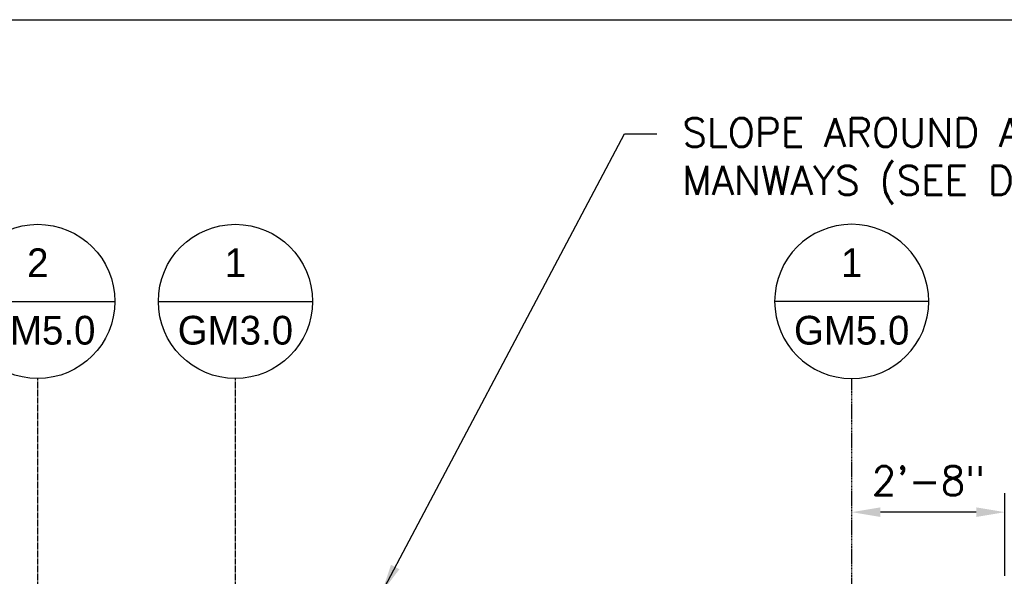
# Model space of a CAD drawing. Extents: x -169 to 6736, y -208 to 3022.
# Tile 401 of 656: x 1826 to 2032, y 988 to 1104. Entities that reach past the tile are written whole.
import ezdxf
from ezdxf.enums import TextEntityAlignment as Align

# ---------------------------------------------------------------- set-up
doc = ezdxf.new("R2010")
doc.units = 0
doc.header["$MEASUREMENT"] = 0
doc.header["$PDSIZE"] = 1
doc.linetypes.add('CENTER1', pattern=[0.6625, 0.5, -0.075, 0.0125, -0.075])
doc.layers.get('0').update_dxf_attribs({"color": 255, "linetype": 'CONTINUOUS'})
doc.layers.get('DEFPOINTS').update_dxf_attribs({"linetype": 'CONTINUOUS'})
for name, color, linetype in [('CENTERLINE', 3, 'CENTER1'), ('DIM', 3, 'CONTINUOUS'), ('FREEZE-OUTLINE-TITLES', 60, 'CONTINUOUS'), ('TAG', 3, 'CONTINUOUS'), ('TEXT', 3, 'CONTINUOUS')]:
    doc.layers.add(name, color=color, linetype=linetype)
doc.styles.add('SIMPFRAC', font='simpfrac')
doc.styles.add('SIMPLEX', font='simplex')
doc.dimstyles.new('DIM64', dxfattribs={"dimscale": 64, "dimtxt": 0.09375, "dimasz": 0.09375, "dimexe": 0.0625, "dimexo": 0.0625, "dimgap": 0.046875, "dimtad": 1, "dimdec": 4, "dimzin": 3, "dimdsep": 46, "dimlunit": 4, "dimtxsty": 'SIMPLEX', "dimcen": 0, "dimclrd": 256, "dimclre": 256, "dimclrt": 256, "dimadec": 0, "dimazin": 0, "dimtfac": 1, "dimtdec": 4, "dimtmove": 0, "dimatfit": 3, "dimfxl": 1, "dimfrac": 2, "dimtolj": 1, "dimtzin": 0, "dimarcsym": 0})

# ---------------------------------------------------------------- blocks, each defined once
blk = doc.blocks.new('KEY-DETAIL')
blk.add_line((-0.1911, 0), (0.1911, 0))
blk.add_circle((0, 0), 0.1911)
at = {"style": 'SIMPFRAC'}
for tag, p in [('DETAIL', (0, 0.1314)), ('SHEET', (0, -0.0358))]:
    blk.add_attdef(tag, text='', height=0.0781, dxfattribs=at).set_placement(p, align=Align.TOP_CENTER)
blk = doc.blocks.new('*D108')
at = {"layer": 'DEFPOINTS', "color": 0, "transparency": 16777216}
for p in [(1999.81, 1001.26), (1999.81, 1001.26), (2031.81, 984.01)]:
    blk.add_point(p, dxfattribs=at)
at = {"layer": 'DIM', "lineweight": -2, "transparency": 16777216}
for p, q in [((2031.81, 988.01), (2031.81, 1005.26)), ((2025.81, 1001.26), (2005.81, 1001.26))]:
    blk.add_line(p, q, dxfattribs=at)
at = {"layer": 'DIM', "transparency": 16777216}
for points in [[(2005.81, 1002.26), (2005.81, 1000.26), (1999.81, 1001.26)], [(2025.81, 1002.26), (2025.81, 1000.26), (2031.81, 1001.26)]]:
    blk.add_solid(points, dxfattribs=at)
at = {"layer": 'DIM', "transparency": 16777216, "insert": (2015.81, 1007.83), "char_height": 6, "attachment_point": 5, "style": 'SIMPLEX'}
blk.add_mtext('\\A1;2\'-8"', dxfattribs=at)

msp = doc.modelspace()

# ---------------------------------------------------------------- linework, layer by layer
at = {"layer": 'CENTERLINE'}
for p, q in [((1829.91416, 985.51471), (1829.91416, 1029.15474)), ((1871.16784, 985.51471), (1871.16784, 1029.15474))]:
    msp.add_line(p, q, dxfattribs=at)
at = {"layer": 'CENTERLINE', "linetype": 'CENTER1', "ltscale": 0.5}
msp.add_lwpolyline([(1999.81144, 985.01471), (1999.81144, 1029.15474)], dxfattribs=at)
at = {"layer": 'FREEZE-OUTLINE-TITLES', "linetype": 'Continuous'}
msp.add_lwpolyline([(1175.99403, 1104.01471), (2219.99403, 1104.01471), (2219.99403, 564.00736), (1175.99403, 564.00736)], close=True, dxfattribs=at)

# ---------------------------------------------------------------- block references
at = {"layer": 'TAG'}
ref = msp.add_blockref('KEY-DETAIL', (1829.91416, 1045.24373), dxfattribs=dict(at, xscale=84.17985725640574, yscale=84.17985725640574, zscale=84.17985725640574))
ref.add_attrib('SHEET', 'GM5.0', dxfattribs={"height": 6, "style": 'SIMPFRAC'}).set_placement((1829.91416, 1042.22704), align=Align.TOP_CENTER)
ref.add_attrib('DETAIL', '2', dxfattribs={"layer": '0', "height": 6, "style": 'SIMPFRAC'}).set_placement((1829.91416, 1056.30491), align=Align.TOP_CENTER)
ref = msp.add_blockref('KEY-DETAIL', (1871.16784, 1045.24373), dxfattribs=dict(at, xscale=84.17985725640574, yscale=84.17985725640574, zscale=84.17985725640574))
ref.add_attrib('SHEET', 'GM3.0', dxfattribs={"height": 6, "style": 'SIMPFRAC'}).set_placement((1871.16784, 1042.22704), align=Align.TOP_CENTER)
ref.add_attrib('DETAIL', '1', dxfattribs={"layer": '0', "height": 6, "style": 'SIMPFRAC'}).set_placement((1871.16784, 1056.30491), align=Align.TOP_CENTER)
ref = msp.add_blockref('KEY-DETAIL', (1999.81144, 1045.24373), dxfattribs=dict(at, xscale=-84.17985725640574, yscale=84.17985725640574, zscale=84.17985725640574))
ref.add_attrib('SHEET', 'GM5.0', dxfattribs={"height": 6, "style": 'SIMPFRAC'}).set_placement((1999.81144, 1042.22704), align=Align.TOP_CENTER)
ref.add_attrib('DETAIL', '1', dxfattribs={"layer": '0', "height": 6, "style": 'SIMPFRAC'}).set_placement((1999.81144, 1056.30491), align=Align.TOP_CENTER)

# ---------------------------------------------------------------- texts
at = {"layer": 'TEXT', "insert": (1964.46076, 1083.49691), "char_height": 6, "width": 114.296875, "attachment_point": 1, "style": 'SIMPLEX'}
msp.add_mtext('SLOPE AROUND ALL MANWAYS (SEE DETAILS)', dxfattribs=at)

# ---------------------------------------------------------------- dimensions: what is measured, and where the dimension line sits
at = {"layer": 'DIM'}
dim = msp.add_linear_dim(base=(1999.81144, 1001.26161), p1=(2031.81144, 984.01471), p2=(1999.81144, 1001.26161), angle=180, dimstyle='DIM64', override={"dimse2": 1}, dxfattribs=at)
dim.commit()
dim.dimension.update_dxf_attribs({"geometry": '*D108', "text_midpoint": (2015.81144, 1007.83304)})

# ---------------------------------------------------------------- leaders
at = {"layer": 'TEXT'}
msp.add_leader([(1901.72322, 984.51471), (1952.3846, 1080.23428), (1959.14826, 1080.23428)], dimstyle='DIM64', dxfattribs=at)

doc.saveas('drawing.dxf')
